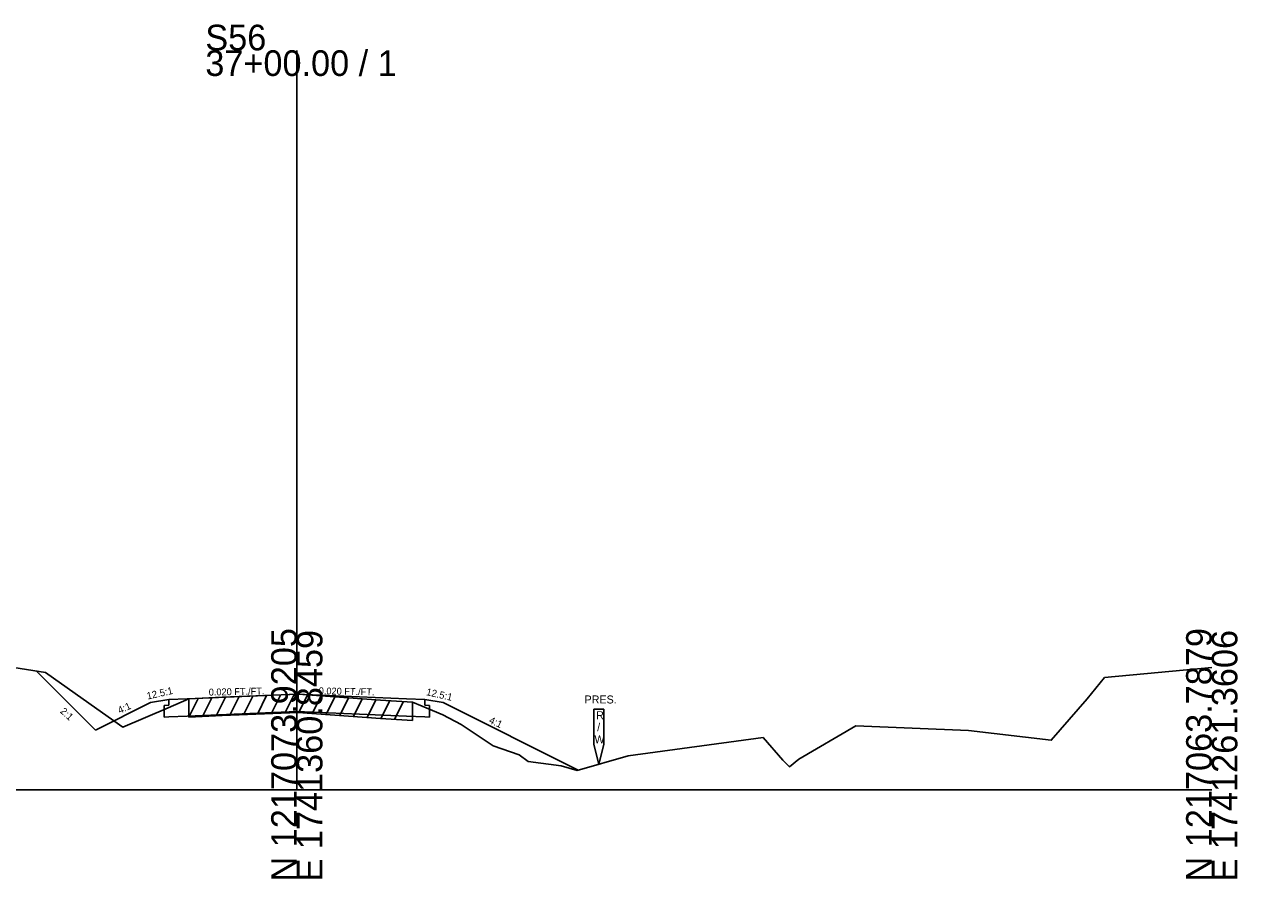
# Model space of a CAD drawing. Extents: x -26 to 1203, y -10 to 19541.
# Drawn here: x 70.2 to 202.8, y 11990.3 to 12083.6 of the extents above; entities that cross this region are included whole.
import ezdxf

# ---------------------------------------------------------------- set-up
doc = ezdxf.new("R2010")
doc.units = 0
for name, color, linetype in [('RD_GPK_XS_Cell', 7, 'Continuous'), ('RD_XS_Base', 7, 'Continuous'), ('RD_XS_EarthShd', 7, 'Continuous'), ('RD_XS_ExGround', 7, 'Continuous'), ('RD_XS_ExPaveRet', 7, 'Continuous'), ('RD_XS_ExRW', 7, 'Continuous'), ('RD_XS_Pave', 7, 'Continuous'), ('RD_XS_TX_Elev_EX', 7, 'Continuous'), ('RD_XS_TX_Slope', 7, 'Continuous')]:
    doc.layers.add(name, color=color, linetype=linetype)

msp = doc.modelspace()

# ---------------------------------------------------------------- linework, layer by layer
at = {"layer": 'RD_GPK_XS_Cell'}
for p, q in [((100, 12000), (100, 12080.8)), ((0, 12000), (100, 12000)), ((100, 12000), (200, 12000))]:
    msp.add_line(p, q, dxfattribs=at)
at = {"layer": 'RD_XS_Base'}
for p, q in [((86, 12009.25), (86, 12009.88)), ((114, 12009.25), (114, 12009.88)), ((86, 12009.25), (85.5, 12009.23)), ((85.5, 12007.96), (85.5, 12009.23)), ((88, 12008.06), (100, 12008.56)), ((112, 12008.06), (100, 12008.56)), ((114, 12009.25), (114.5, 12009.23)), ((114.5, 12007.96), (114.5, 12009.23)), ((86, 12007.98), (85.5, 12007.96)), ((86, 12007.98), (88, 12008.06)), ((114, 12007.98), (112, 12008.06)), ((114, 12007.98), (114.5, 12007.96))]:
    msp.add_line(p, q, dxfattribs=at)
at = {"layer": 'RD_XS_EarthShd'}
for p, q in [((78, 12006.55), (71.56, 12012.99)), ((86, 12009.88), (84, 12009.55)), ((114, 12009.88), (116, 12009.55)), ((84, 12009.55), (78, 12006.55)), ((116, 12009.55), (130.76, 12002.17))]:
    msp.add_line(p, q, dxfattribs=at)
at = {"layer": 'RD_XS_ExGround'}
msp.add_lwpolyline([(65.35, 12013.98), (72.52, 12012.83), (78.13, 12008.87), (80.98, 12006.85), (85.95, 12008.99), (88.19, 12009.95), (91.85, 12010.13), (100.15, 12010.45), (109.16, 12009.81), (112.63, 12009.6), (113.7, 12009.17), (115.97, 12008.2), (117.96, 12007.15), (121.45, 12004.83), (124.31, 12003.85), (125.29, 12003.13), (128.89, 12002.64), (130.65, 12002.14), (136.22, 12003.72), (150.96, 12005.75), (153.11, 12003.26), (153.86, 12002.54), (154.87, 12003.37), (161.09, 12007), (173.42, 12006.5), (182.45, 12005.43), (186.38, 12009.95), (188.29, 12012.29), (200, 12013.38)], dxfattribs=at)
at = {"layer": 'RD_XS_ExPaveRet'}
for p, q in [((88.19, 12007.95), (89.21, 12010)), ((88.19, 12007.95), (88.19, 12009.95)), ((89.69, 12008.03), (90.71, 12010.07)), ((91.19, 12008.1), (92.21, 12010.14)), ((92.69, 12008.16), (93.7, 12010.2)), ((94.19, 12008.22), (95.2, 12010.26)), ((95.69, 12008.27), (96.7, 12010.31)), ((97.19, 12008.33), (98.2, 12010.37)), ((98.69, 12008.39), (99.7, 12010.43)), ((100.19, 12008.44), (101.15, 12010.37)), ((101.69, 12008.34), (102.65, 12010.27)), ((103.19, 12008.23), (104.15, 12010.16)), ((104.69, 12008.12), (105.65, 12010.05)), ((106.19, 12008.02), (107.15, 12009.95)), ((107.69, 12007.91), (108.65, 12009.84)), ((109.19, 12007.8), (110.16, 12009.75)), ((110.69, 12007.72), (111.66, 12009.66)), ((91.85, 12008.13), (100.15, 12008.45)), ((100.15, 12008.45), (109.16, 12007.81)), ((112.63, 12009.6), (112.63, 12007.6)), ((88.19, 12007.95), (91.85, 12008.13)), ((109.16, 12007.81), (112.63, 12007.6))]:
    msp.add_line(p, q, dxfattribs=at)
at = {"layer": 'RD_XS_ExRW'}
msp.add_lwpolyline([(132.45, 12008.82), (133.55, 12008.82), (133.55, 12004.99), (133, 12002.8), (132.45, 12004.99)], close=True, dxfattribs=at)
at = {"layer": 'RD_XS_Pave'}
for p, q in [((86, 12009.88), (88, 12009.97)), ((88, 12009.97), (100, 12010.46)), ((112, 12009.97), (100, 12010.46)), ((114, 12009.88), (112, 12009.97))]:
    msp.add_line(p, q, dxfattribs=at)

# ---------------------------------------------------------------- texts
at = {"layer": 'RD_GPK_XS_Cell'}
for s, p in [('S56', (90, 12080.8)), ('37+00.00 / 1', (90, 12078))]:
    msp.add_text(s, height=2.8, dxfattribs=at).set_placement(p)
for s, p in [('N 1217073.9205', (100, 11990)), ('E 1741360.8459', (102.8, 11990)), ('N 1217063.7879', (200, 11990)), ('E 1741261.3606', (202.8, 11990))]:
    msp.add_text(s, height=2.8, rotation=90, dxfattribs=at).set_placement(p)
at = {"layer": 'RD_XS_ExRW'}
for s, p in [('PRES.', (131.45, 12009.45)), ('R', (132.71, 12007.73)), ('/', (132.83, 12006.42)), ('W', (132.53, 12005.1))]:
    msp.add_text(s, height=0.875, dxfattribs=at).set_placement(p)
at = {"layer": 'RD_XS_TX_Elev_EX'}
msp.add_text('861.22', height=0.1, rotation=90, dxfattribs=at).set_placement((100.1, 12010.44))
at = {"layer": 'RD_XS_TX_Slope'}
for s, height, rotation, p in [('12.5:1', 0.778, 12.7511, (83.69, 12009.87)), ('0.020 FT./FT.', 0.7518, 1.1916, (90.38, 12010.31)), ('0.020 FT./FT.', 0.7518, 358.8084, (102.39, 12010.46)), ('12.5:1', 0.778, 347.2489, (114.09, 12010.37)), ('2:1', 0.778, 317.6004, (74.07, 12008.51)), ('4:1', 0.778, 24.919, (80.65, 12008.3)), ('4:1', 0.778, 335.081, (120.93, 12007.35))]:
    msp.add_text(s, height=height, rotation=rotation, dxfattribs=at).set_placement(p)

doc.saveas('drawing.dxf')
